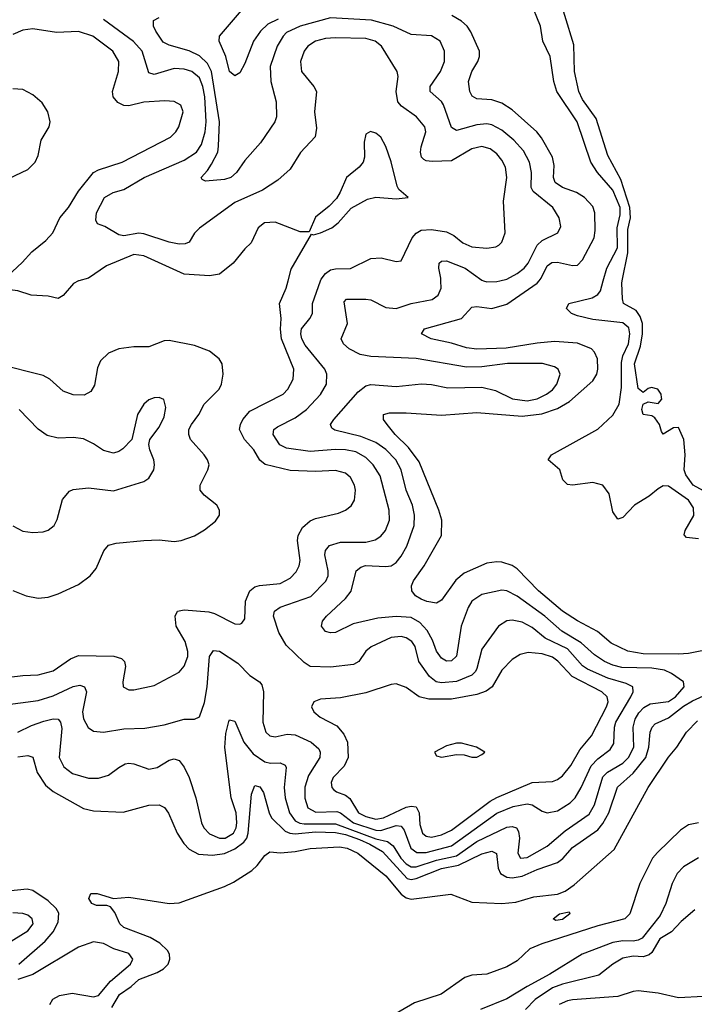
# Model space of a CAD drawing. Header units: inches. Extents: x 1308407 to 1441228, y 959628 to 1036311.
# Tile 645 of 656: x 1405697 to 1408373, y 997131 to 1001035. Entities that reach past the tile are written whole.
import ezdxf

# ---------------------------------------------------------------- set-up
doc = ezdxf.new("R2010")
doc.units = ezdxf.units.IN
doc.header["$MEASUREMENT"] = 0
doc.layers.add('B4000', color=7, linetype='Continuous')
doc.layers.add('B4909', color=7, linetype='Continuous')

msp = doc.modelspace()

# ---------------------------------------------------------------- linework, layer by layer
at = {"layer": 'B4000', "color": 5}
for points, elevation in [([(1408087.2, 1000000), (1408109.2, 1000110.8), (1408110, 1000202.8), (1408120.5, 1000250), (1408117.7, 1000290), (1408081.8, 1000401.8), (1408030, 1000497.4), (1407983.4, 1000643.4), (1407930, 1000719.1), (1407914.8, 1000750), (1407897.9, 1000830), (1407895.3, 1000935.3), (1407824.2, 1001170)], 2560), ([(1406722.6, 1001037.4), (1406681.9, 1001018.1), (1406652.2, 1000990), (1406624.5, 1000950), (1406590, 1000862), (1406570, 1000824.5), (1406550, 1000812.3), (1406530, 1000829.6), (1406514.8, 1000890), (1406488.9, 1000950), (1406489.8, 1000970), (1406592.8, 1001090)], 2620), ([(1408012.1, 1000000), (1408026.6, 1000050), (1408068, 1000130), (1408067.4, 1000210), (1408078.7, 1000261.3), (1408078.3, 1000290), (1408050, 1000359.9), (1407989.6, 1000430), (1407962.3, 1000470), (1407908.3, 1000630), (1407827.7, 1000750), (1407815.3, 1000790), (1407801.2, 1000890), (1407772.7, 1000950), (1407762.7, 1001010), (1407722.4, 1001110)], 2580), ([(1407602.1, 1000000), (1407630, 1000006.6), (1407670, 1000028.5), (1407697.9, 1000050), (1407713.7, 1000070), (1407750, 1000140.6), (1407770, 1000160.2), (1407831.6, 1000190), (1407844.2, 1000215.8), (1407837.6, 1000250), (1407811.6, 1000290), (1407734, 1000354), (1407726.2, 1000370), (1407727.6, 1000430), (1407719.7, 1000470), (1407695, 1000515), (1407657.4, 1000557.4), (1407610, 1000597.1), (1407570, 1000618.5), (1407550, 1000622.2), (1407510, 1000618.9), (1407430, 1000595.4), (1407410, 1000607.7), (1407378, 1000698), (1407370, 1000710.7), (1407326, 1000750), (1407325.7, 1000770), (1407366.4, 1000830), (1407382, 1000870), (1407381.8, 1000910), (1407365.1, 1000950), (1407330.9, 1000970.9), (1407250, 1000977.1), (1407178.8, 1001010), (1407093.2, 1001033.2), (1406930, 1001042.1), (1406810, 1001009.6), (1406755.9, 1000984.1), (1406741.7, 1000970), (1406718.1, 1000930), (1406690.1, 1000850), (1406692.8, 1000790), (1406714.2, 1000710), (1406715.6, 1000650), (1406709.2, 1000630), (1406652.7, 1000547.3), (1406590, 1000476.4), (1406557.6, 1000430), (1406534.2, 1000410), (1406510, 1000402.1), (1406434.9, 1000394.9), (1406421.3, 1000401.3), (1406416.9, 1000410), (1406442.6, 1000437.4), (1406458, 1000462), (1406482.9, 1000510), (1406486.3, 1000533.7), (1406490, 1000630), (1406458.3, 1000830), (1406442.2, 1000862.2), (1406410, 1000892.4), (1406370, 1000911.2), (1406290, 1000934.9), (1406266.6, 1000946.6), (1406236.7, 1000990), (1406228.3, 1001010), (1406227.6, 1001032.4), (1406250, 1001044)], 2640), ([(1407758.1, 1000000), (1407766.2, 1000010), (1407790, 1000059.2), (1407808.2, 1000071.8), (1407830, 1000074), (1407890, 1000060.3), (1407910, 1000061.8), (1407930, 1000083.2), (1407975.4, 1000170), (1407980.4, 1000199.6), (1407978.7, 1000270), (1407970, 1000294.8), (1407937.7, 1000330), (1407906, 1000350), (1407849.8, 1000370), (1407821.7, 1000390), (1407814.6, 1000410), (1407817.5, 1000457.5), (1407810.4, 1000490), (1407766.6, 1000566.6), (1407748.1, 1000590), (1407650, 1000677.6), (1407610, 1000704.2), (1407570, 1000717.2), (1407510, 1000721.1), (1407492.1, 1000732.1), (1407483.2, 1000750), (1407477.5, 1000790), (1407491.2, 1000830), (1407514.1, 1000870), (1407520.8, 1000890), (1407520.5, 1000910), (1407486.9, 1000986.9), (1407472, 1001010), (1407449.8, 1001030), (1407411.3, 1001051.3)], 2620), ([(1406890.7, 1000000), (1406893.2, 1000006.8), (1406910, 1000028.6), (1406930, 1000042.8), (1406950, 1000047.5), (1407010, 1000048.8), (1407090, 1000087.7), (1407131, 1000091), (1407190, 1000076.5), (1407210, 1000078.4), (1407254.2, 1000170), (1407270, 1000189.4), (1407290, 1000200.1), (1407330, 1000203.4), (1407390, 1000193.9), (1407419.2, 1000179.2), (1407454.4, 1000150), (1407490, 1000134.7), (1407550.6, 1000129.4), (1407585.2, 1000134.8), (1407598.3, 1000141.7), (1407610, 1000152.7), (1407622.5, 1000190), (1407616.2, 1000316.2), (1407629.9, 1000410.1), (1407624.3, 1000450), (1407610, 1000478), (1407590, 1000503.4), (1407563.5, 1000523.5), (1407530, 1000532.3), (1407490, 1000523.4), (1407410, 1000476), (1407333.5, 1000473.5), (1407310, 1000475.2), (1407300.4, 1000480.3), (1407290.7, 1000490), (1407287.2, 1000510), (1407289, 1000531), (1407308.4, 1000590), (1407303.7, 1000610), (1407271.4, 1000650), (1407211.9, 1000691.9), (1407197.1, 1000710), (1407189.9, 1000750), (1407198.7, 1000810), (1407194.6, 1000830), (1407132.7, 1000930), (1407107.1, 1000950), (1407070, 1000961.3), (1406950, 1000963.8), (1406910, 1000960.2), (1406870, 1000949.8), (1406839.7, 1000930), (1406825, 1000910), (1406811, 1000870), (1406815.6, 1000830), (1406864.4, 1000770), (1406874.4, 1000750), (1406867.1, 1000670), (1406874.9, 1000605.1), (1406868.7, 1000571.3), (1406810.8, 1000509.3), (1406770, 1000443.1), (1406720.8, 1000399.2), (1406660.5, 1000359.5), (1406550.2, 1000310), (1406410, 1000208.5), (1406390.9, 1000189.1), (1406370, 1000152.6), (1406354.1, 1000145.9), (1406330, 1000145.5), (1406290, 1000153.2), (1406190, 1000186.6), (1406170, 1000188.6), (1406110, 1000177.6), (1406090, 1000181.8), (1406035.3, 1000215.3), (1406006.4, 1000226.4), (1405999.7, 1000239.7), (1406002.5, 1000270), (1406033.5, 1000330), (1406068.3, 1000350), (1406110, 1000362), (1406190.9, 1000410), (1406350, 1000478), (1406398.7, 1000510), (1406419, 1000541), (1406433.2, 1000590), (1406436.6, 1000630), (1406431.6, 1000730), (1406423.6, 1000770), (1406410, 1000805.2), (1406380.3, 1000830), (1406350, 1000839.3), (1406310, 1000841.9), (1406230, 1000818.6), (1406210, 1000824.4), (1406183.2, 1000910), (1406148.9, 1000948.9), (1406030, 1001036)], 2660), ([(1405629.5, 1000000), (1405707.7, 1000072.3), (1405745, 1000115), (1405800.4, 1000159.6), (1405828.5, 1000190), (1405857, 1000250), (1405891.1, 1000290), (1405930, 1000355.3), (1405990, 1000428.7), (1406010, 1000439.3), (1406103.9, 1000470), (1406296, 1000570), (1406316.5, 1000590), (1406327.9, 1000610), (1406346.2, 1000670), (1406336.8, 1000696.8), (1406310, 1000710.9), (1406273.2, 1000713.2), (1406190, 1000708.1), (1406130, 1000694.3), (1406110, 1000695), (1406086.7, 1000706.7), (1406068.5, 1000730), (1406065.4, 1000750), (1406089.2, 1000830), (1406089.9, 1000870), (1406066.3, 1000910), (1405987.6, 1000970), (1405930, 1000988.8), (1405843.9, 1000983.9), (1405750, 1000999.1), (1405710, 1000994.1), (1405670, 1000977.1)], 2680), ([(1405653.8, 1000406.2), (1405730, 1000441.5), (1405758.5, 1000470), (1405770, 1000496.3), (1405782.6, 1000557.4), (1405814, 1000610), (1405818.4, 1000630), (1405808.9, 1000670), (1405786.2, 1000706.2), (1405750, 1000737.1), (1405710, 1000758.6), (1405670, 1000760.5)], 2720), ([(1406761.9, 1000000), (1406773.4, 1000046.6), (1406855.3, 1000184.7), (1406862.8, 1000182.8), (1406890, 1000190.6), (1406935.1, 1000210), (1406960.7, 1000230), (1407012.2, 1000287.8), (1407076.4, 1000323.6), (1407110, 1000331.5), (1407190, 1000324.4), (1407238, 1000330), (1407201.6, 1000361.6), (1407194.8, 1000374.8), (1407171.2, 1000471.2), (1407150, 1000532.7), (1407130, 1000569.5), (1407110, 1000585.6), (1407088.7, 1000591.3), (1407070, 1000581.2), (1407063.6, 1000550), (1407065.3, 1000490), (1407059.6, 1000470), (1407043.7, 1000450), (1406993.7, 1000410), (1406968.9, 1000351.1), (1406953.4, 1000326.6), (1406924.6, 1000295.4), (1406870, 1000252.3), (1406845.4, 1000194.6), (1406810, 1000194), (1406710, 1000232.9), (1406668, 1000230), (1406643.6, 1000210), (1406615.8, 1000150), (1406590, 1000126), (1406544.6, 1000070), (1406490, 1000026.2), (1406450, 1000019.5), (1406350, 1000025.8), (1406190, 1000098.5), (1406150, 1000104.1), (1406041.1, 1000058.9), (1405970.3, 1000010), (1405932.5, 1000000)], 2680), ([(1407367.9, 1000000), (1407367.5, 1000010), (1407359.2, 1000050), (1407360.9, 1000070), (1407370, 1000078.2), (1407390, 1000078.4), (1407464.7, 1000050), (1407530, 1000002.1), (1407536.3, 1000000)], 2640)]:
    msp.add_lwpolyline(points, dxfattribs=dict(at, elevation=elevation))
at = {"layer": 'B4909', "color": 5}
for points, elevation in [([(1405610, 998422.2), (1405710, 998435.1), (1405770, 998437), (1405830, 998453.6), (1405898.9, 998501.1), (1405930, 998514.4), (1406070.9, 998510.9), (1406101.5, 998501.5), (1406113.4, 998490), (1406117.5, 998470), (1406106.5, 998410), (1406108, 998390), (1406130, 998377.3), (1406150, 998377.8), (1406230, 998395.4), (1406330, 998448.4), (1406350, 998471.7), (1406363.6, 998510), (1406364.8, 998530), (1406353.6, 998570), (1406318.1, 998630), (1406313.8, 998670), (1406323.1, 998690), (1406350, 998695.4), (1406447.4, 998687.4), (1406470, 998680.1), (1406550, 998639.2), (1406570, 998638.3), (1406577.7, 998642.3), (1406590, 998658.8), (1406592.7, 998730), (1406610, 998771), (1406630, 998785.9), (1406648.4, 998791.6), (1406730, 998799.8), (1406770, 998820.9), (1406793.8, 998846.1), (1406805.6, 998870), (1406809.2, 998890), (1406799.6, 998970), (1406801.7, 998990), (1406818.5, 999021.5), (1406850, 999047.4), (1406870, 999057.6), (1406961.6, 999078.4), (1406989.6, 999090), (1407012.5, 999107.5), (1407025.6, 999130), (1407029.8, 999170), (1407025, 999190), (1407010, 999219.8), (1406990, 999237.4), (1406950, 999248.1), (1406870, 999244.1), (1406770, 999248.2), (1406671.4, 999271.4), (1406650, 999289), (1406625.6, 999330), (1406589.2, 999370), (1406569, 999410), (1406572.5, 999430), (1406582.3, 999450), (1406610, 999482.5), (1406742, 999550), (1406761, 999570), (1406781.5, 999610), (1406784.6, 999650), (1406736, 999770), (1406732.2, 999807.8), (1406734.8, 999850), (1406727.9, 999910), (1406754.5, 999970), (1406761.9, 1000000)], 2680), ([(1405932.5, 1000000), (1405930, 999999.3), (1405910.8, 999989.2), (1405870, 999942), (1405850, 999929.8), (1405810, 999939.4), (1405742.7, 999942.7), (1405690, 999960.7), (1405627.9, 999967.9), (1405621.2, 999970), (1405619.3, 999979.3), (1405618.7, 999990), (1405629.5, 1000000)], 2680), ([(1405630, 998316.5), (1405770, 998335.6), (1405830, 998353.6), (1405910, 998391.2), (1405935.7, 998395.7), (1405954.4, 998390), (1405961.7, 998370), (1405946.1, 998290), (1405950, 998263.1), (1405969, 998229), (1405990, 998214.4), (1406030, 998210.2), (1406110, 998223), (1406193.7, 998226.3), (1406270, 998239), (1406350, 998261), (1406390, 998261.5), (1406410, 998270.4), (1406430, 998328), (1406441.3, 998390), (1406450.5, 998509.5), (1406465.6, 998534.4), (1406490, 998531.7), (1406563, 998483), (1406610, 998435), (1406648.9, 998410), (1406657.2, 998397.2), (1406664.6, 998370), (1406661, 998250), (1406674.2, 998210), (1406690, 998195.6), (1406710, 998190.9), (1406758.4, 998201.6), (1406790, 998199.1), (1406853.2, 998170), (1406883.5, 998143.5), (1406889.4, 998130), (1406887.5, 998110), (1406842.6, 998037.4), (1406828.4, 997991.6), (1406827.6, 997947.6), (1406840.1, 997910), (1406872.1, 997892.1), (1406955.6, 997895.6), (1406970, 997890.1), (1407021.1, 997850), (1407110, 997821.3), (1407130, 997819.6), (1407190, 997839.2), (1407210, 997837.7), (1407221.8, 997821.8), (1407248.3, 997750), (1407273, 997733), (1407310, 997733), (1407410, 997758.9), (1407590, 997888.7), (1407655.1, 997915.1), (1407710, 997926.1), (1407730, 997922.3), (1407770, 997896.3), (1407790, 997890.1), (1407830, 997898.4), (1407880.2, 997930), (1407901, 997950), (1407924.7, 997990), (1407963.6, 998076.4), (1407990, 998103.9), (1408039.2, 998140.8), (1408054.4, 998165.6), (1408056.1, 998230), (1408061.2, 998250), (1408120.9, 998350), (1408130.4, 998370), (1408129.8, 998390), (1408102.9, 998402.8), (1408030, 998424.1), (1407950, 998459.4), (1407930, 998473.4), (1407870, 998540.4), (1407782.1, 998582.1), (1407730, 998625.3), (1407690, 998646.7), (1407650, 998654.5), (1407630, 998651.6), (1407596.2, 998630), (1407530, 998539.2), (1407510, 998462.2), (1407504.7, 998450), (1407490, 998435.7), (1407430, 998411), (1407370, 998405.2), (1407348.9, 998410), (1407322.1, 998430), (1407280.2, 998490), (1407265.4, 998550), (1407252, 998570), (1407230, 998583.8), (1407210, 998589.3), (1407170, 998585.9), (1407091.2, 998548.8), (1407070, 998530.8), (1407041.8, 998490), (1407021.7, 998478.3), (1406930, 998467.3), (1406849.9, 998469.9), (1406825.6, 998485.6), (1406754.7, 998554.7), (1406725, 998605), (1406704.3, 998670), (1406708.2, 998690), (1406730, 998705.3), (1406852.4, 998747.6), (1406911.3, 998808.7), (1406920.9, 998830), (1406920.9, 998850), (1406907.1, 998912.9), (1406909.9, 998930.1), (1406926, 998950), (1406970, 998962.9), (1407070, 998962.9), (1407107.5, 998972.5), (1407130, 998987.8), (1407147.6, 999010), (1407163.6, 999050), (1407163.1, 999090), (1407126.7, 999226.7), (1407099.9, 999270), (1407070, 999299.1), (1407030, 999321.1), (1406990, 999329.6), (1406950, 999330.9), (1406850, 999323.2), (1406755.6, 999335.6), (1406729, 999350), (1406703.1, 999390), (1406705.1, 999410), (1406719.2, 999420.8), (1406790, 999456.8), (1406835, 999490), (1406890.7, 999549.3), (1406913.6, 999590), (1406916.1, 999630), (1406907.1, 999650), (1406830, 999744.9), (1406816.4, 999770), (1406811.8, 999790), (1406815.6, 999810), (1406848.6, 999850), (1406858.8, 999870), (1406858.6, 999910), (1406890.7, 1000000)], 2660), ([(1405690, 998210.1), (1405744.1, 998235.9), (1405793, 998253), (1405830, 998263.3), (1405850, 998261.5), (1405859.1, 998250), (1405864.7, 998224.7), (1405854.3, 998110), (1405871.9, 998071.9), (1405906.3, 998046.3), (1405970, 998028.1), (1406010, 998027.1), (1406050, 998038.8), (1406090, 998070.2), (1406116.1, 998083.9), (1406130, 998087), (1406150, 998084), (1406210, 998063), (1406242.4, 998070), (1406290, 998098.4), (1406310, 998104.2), (1406330, 998096.9), (1406350, 998071.7), (1406369.6, 998029.6), (1406395.6, 997950), (1406418.5, 997850), (1406428.2, 997830), (1406450, 997807.1), (1406490, 997788.9), (1406511.9, 997790), (1406545.2, 997810), (1406555.7, 997830), (1406558.9, 997850), (1406555.7, 997890), (1406535.4, 997950), (1406510.8, 998149.2), (1406515.2, 998204.8), (1406527.4, 998252.6), (1406530, 998258.4), (1406550, 998254), (1406586.6, 998170), (1406623.8, 998123.8), (1406670, 998091.9), (1406692.6, 998087.4), (1406730, 998088.8), (1406750, 998079.5), (1406753.9, 998070), (1406745.9, 997990), (1406749.7, 997950), (1406767.1, 997890), (1406790, 997858.2), (1406808.4, 997848.4), (1406826.1, 997846.1), (1406950, 997846.5), (1407110, 997786.8), (1407155.9, 997775.9), (1407179, 997759), (1407209.5, 997710), (1407230, 997687.6), (1407250, 997676), (1407270, 997676.2), (1407350, 997702.6), (1407430, 997719.5), (1407510, 997776.4), (1407630, 997833.4), (1407650, 997835.5), (1407667.2, 997830), (1407676.2, 997816.2), (1407680.3, 997790), (1407672.6, 997730), (1407683.7, 997710), (1407710, 997712.7), (1407790, 997758.2), (1407860.9, 997819.1), (1407955.9, 997884.1), (1407977.7, 997922.3), (1408010, 998032.3), (1408028.2, 998051.8), (1408090, 998086.6), (1408112.5, 998110), (1408133.2, 998150), (1408130.3, 998230), (1408138.2, 998261.8), (1408153.2, 998286.8), (1408172.9, 998307.1), (1408198.1, 998321.9), (1408270, 998331.9), (1408297.8, 998350), (1408333.1, 998390), (1408329.7, 998410), (1408283.1, 998443.1), (1408255.3, 998455.3), (1408204.1, 998464.1), (1408086.2, 998466.2), (1408050, 998475.3), (1408017, 998490), (1407976.6, 998516.6), (1407924.4, 998564.4), (1407847.3, 998610), (1407779.7, 998670), (1407670, 998748.8), (1407630, 998769.9), (1407610, 998773.4), (1407530, 998755.3), (1407490, 998728.9), (1407475.6, 998704.4), (1407447.7, 998630), (1407430, 998511.8), (1407410, 998492.5), (1407390, 998492.1), (1407370, 998503.4), (1407350, 998530.9), (1407334.9, 998574.9), (1407313.6, 998613.6), (1407285, 998645), (1407250, 998664.4), (1407190, 998668.5), (1407117.9, 998662.1), (1407020.2, 998639.8), (1406950, 998605), (1406930, 998603.8), (1406910, 998608.6), (1406894.3, 998630), (1406898.5, 998650), (1406914.2, 998670), (1406990, 998740.6), (1407011.6, 998768.4), (1407032, 998850), (1407050, 998864.1), (1407069.5, 998870.5), (1407150, 998866.6), (1407170, 998870.1), (1407190, 998882.5), (1407210, 998907.2), (1407232.2, 998947.8), (1407262.2, 999030), (1407263.6, 999070), (1407255.1, 999110), (1407229.9, 999169.9), (1407210.8, 999250), (1407189.4, 999290), (1407150, 999330.8), (1407110, 999358), (1407050, 999382.8), (1406947.6, 999407.6), (1406935.7, 999415.7), (1406929.8, 999430), (1406943.2, 999450), (1407039.9, 999560.1), (1407070, 999583.5), (1407090, 999588.9), (1407190, 999580.8), (1407291.1, 999591.1), (1407330, 999588.5), (1407395.9, 999575.9), (1407530, 999578.7), (1407584.2, 999564.2), (1407652, 999532), (1407710, 999523.9), (1407750, 999532), (1407787, 999550), (1407810, 999567.6), (1407827.3, 999590), (1407840.9, 999630), (1407832.6, 999650), (1407819.1, 999659), (1407771.5, 999671.5), (1407632.3, 999672.3), (1407530, 999658.7), (1407470, 999657.2), (1407270, 999692.1), (1407090, 999700.2), (1407047.6, 999707.6), (1407003.5, 999730), (1406981.7, 999750), (1406972.2, 999770), (1406997.4, 999830), (1406983.8, 999916.2), (1406993.5, 999926.5), (1407070, 999927.2), (1407090, 999923.8), (1407150, 999894), (1407190, 999889.5), (1407250, 999909.5), (1407333.8, 999926.2), (1407357.2, 999942.8), (1407369.2, 999970), (1407367.9, 1000000)], 2640), ([(1408450, 998541.9), (1408350, 998522.4), (1408310, 998518.9), (1408170, 998520.5), (1408110, 998531.5), (1408042.8, 998562.8), (1407989.2, 998609.2), (1407910, 998650.9), (1407850, 998689.2), (1407754.6, 998770), (1407670, 998857), (1407650, 998870.8), (1407610, 998884), (1407590, 998886), (1407550, 998879.7), (1407459.9, 998840.1), (1407427.8, 998812.2), (1407370, 998733.1), (1407350, 998721.4), (1407311.9, 998728.1), (1407290, 998737), (1407267.2, 998750), (1407252.1, 998770), (1407250.8, 998790), (1407258.7, 998810), (1407301.3, 998870), (1407369.9, 998990), (1407371.5, 999050), (1407359.6, 999090), (1407282, 999282), (1407238.8, 999338.8), (1407186.9, 999390), (1407154.4, 999430), (1407140.9, 999450), (1407139.6, 999470), (1407163.9, 999476.1), (1407230, 999476.4), (1407370, 999466.8), (1407510, 999477.8), (1407690, 999463.6), (1407767.7, 999472.3), (1407830, 999492.9), (1407878.4, 999521.6), (1407970, 999602.7), (1407985.8, 999630), (1407990.3, 999650), (1407988.5, 999690), (1407977.3, 999717.3), (1407964.6, 999730), (1407910, 999752.4), (1407818.9, 999758.9), (1407750, 999753), (1407626.8, 999733.2), (1407510, 999728.1), (1407470, 999734), (1407410, 999753.1), (1407329.6, 999770), (1407291.2, 999790), (1407303, 999810), (1407449.5, 999850.5), (1407490, 999894.7), (1407510, 999898.6), (1407570, 999890.6), (1407630, 999906.9), (1407749.9, 999990), (1407758.1, 1000000)], 2620), ([(1407536.3, 1000000), (1407550, 999995.4), (1407590, 999997.1), (1407602.1, 1000000)], 2640), ([(1408390, 998976.8), (1408342, 998982), (1408332.3, 998992.3), (1408336.9, 999010), (1408371.1, 999068.9), (1408370, 999099.7), (1408349.8, 999130), (1408270, 999185.6), (1408250, 999187.3), (1408230, 999174.7), (1408194.2, 999145.8), (1408135.8, 999110), (1408090, 999061.2), (1408070, 999054), (1408050, 999084), (1408035.4, 999155.4), (1408009.7, 999189.7), (1407970, 999200.4), (1407890, 999189.8), (1407870, 999191.5), (1407851.5, 999210), (1407839.7, 999250), (1407794, 999290), (1407806, 999310), (1407990, 999411.7), (1408050, 999467.2), (1408074.9, 999510), (1408083.9, 999576.1), (1408083.9, 999676.1), (1408090, 999701.7), (1408111.6, 999750), (1408117, 999790), (1408112.9, 999812.9), (1408090, 999832.6), (1407970, 999846.5), (1407910, 999860.9), (1407885.8, 999870), (1407865.6, 999890), (1407875.1, 999910), (1407968, 999932), (1407990, 999945.3), (1408000.4, 999959.6), (1408012.1, 1000000)], 2580), ([(1408410, 999166.4), (1408368.3, 999190), (1408338.8, 999230), (1408333.3, 999250), (1408337.1, 999310), (1408331.9, 999370), (1408310, 999417.6), (1408290, 999417), (1408250, 999392.3), (1408242.5, 999402.5), (1408235.1, 999430), (1408216.9, 999456.9), (1408204.2, 999464.2), (1408169.6, 999470), (1408165.1, 999490), (1408170, 999511), (1408190, 999519.3), (1408230, 999513), (1408243.6, 999530), (1408243.3, 999536.7), (1408242, 999550), (1408229, 999570), (1408203.4, 999576.6), (1408190, 999573.2), (1408170, 999557.2), (1408150, 999573.2), (1408135.7, 999670), (1408159, 999741), (1408167.9, 999790), (1408167.4, 999830), (1408158.9, 999858.9), (1408142.3, 999882.3), (1408091.6, 999910), (1408087.7, 999927.7), (1408085.2, 999990), (1408087.2, 1000000)], 2560), ([(1405670, 998771.5), (1405722.8, 998750), (1405770, 998740.8), (1405810, 998745.8), (1405850, 998758), (1405930, 998795.8), (1405977.4, 998830), (1406000.9, 998859.1), (1406030.6, 998929.4), (1406050, 998951.3), (1406080.2, 998959.8), (1406190, 998970.2), (1406250, 998972.1), (1406310, 998966.5), (1406337.2, 998970), (1406390, 998988.1), (1406430, 999012.6), (1406473.8, 999046.2), (1406489.7, 999070), (1406489.7, 999090), (1406479.7, 999110), (1406429.3, 999149.3), (1406413.6, 999170), (1406413, 999190), (1406443.7, 999250), (1406448.2, 999270), (1406442.3, 999290), (1406429.1, 999310), (1406375.4, 999370), (1406367.6, 999390), (1406368.8, 999410), (1406378.5, 999430), (1406408.3, 999470), (1406428.9, 999511.1), (1406489, 999570), (1406497.8, 999590), (1406504.6, 999630), (1406499.8, 999670), (1406488.4, 999690), (1406450, 999720.4), (1406390, 999743.1), (1406290, 999762.8), (1406270, 999761.4), (1406210, 999737.5), (1406150, 999738.5), (1406090, 999729.8), (1406050, 999713.1), (1406017.6, 999682.4), (1406005.9, 999654.1), (1405993.8, 999586.2), (1405979.4, 999560.6), (1405953.2, 999546.8), (1405910, 999548), (1405870, 999561.7), (1405817.4, 999610), (1405790, 999624.9), (1405610, 999669.9)], 2720), ([(1405670, 999028.5), (1405710, 999007.2), (1405750, 999001.1), (1405790, 999004.9), (1405810, 999010.4), (1405833.6, 999030), (1405846.1, 999053.9), (1405866.8, 999133.2), (1405894.3, 999165.7), (1405910, 999172), (1405970, 999178.5), (1406070, 999167.2), (1406190, 999203.8), (1406210, 999217.3), (1406229.6, 999250), (1406231.6, 999270), (1406229.6, 999290), (1406213, 999330), (1406209.6, 999350.4), (1406213.6, 999370), (1406250, 999419.3), (1406270, 999460.7), (1406277.1, 999497.1), (1406269.6, 999529.6), (1406250, 999536.9), (1406230, 999535.8), (1406210, 999527.6), (1406189.2, 999510.8), (1406164.2, 999470), (1406141.6, 999370), (1406106.9, 999333.1), (1406090, 999322.4), (1406070, 999316.9), (1406030, 999327.1), (1405990, 999353.7), (1405950, 999373.3), (1405910, 999378), (1405850, 999375.8), (1405806.3, 999386.3), (1405770, 999410.9), (1405694.7, 999490)], 2740), ([(1405690, 998111.5), (1405730, 998117.1), (1405750, 998110.3), (1405766.1, 998050), (1405799.7, 997999.7), (1405830, 997974.7), (1405950, 997907.8), (1405990, 997898.5), (1406108, 997892), (1406210, 997919.8), (1406250, 997922), (1406258.3, 997918.2), (1406271.1, 997911.1), (1406288.1, 997888.1), (1406321.8, 997810), (1406348.4, 997768.4), (1406370, 997745.7), (1406406.7, 997726.7), (1406462.6, 997722.6), (1406510, 997728.7), (1406550, 997746.8), (1406586.4, 997773.6), (1406597.8, 997790), (1406603.9, 997810), (1406616.1, 997963.9), (1406630, 997998.5), (1406650, 997992.9), (1406663.7, 997970), (1406686.4, 997890), (1406696.3, 997870), (1406750, 997817.6), (1406769, 997809), (1406790, 997806.5), (1406870, 997814.8), (1406950, 997812), (1406990, 997803.8), (1407044.5, 997784.5), (1407086.3, 997766.3), (1407136.1, 997736.1), (1407234.6, 997630), (1407250, 997625.2), (1407270, 997629.8), (1407370, 997668.6), (1407437.5, 997682.5), (1407530, 997727.8), (1407570, 997737.7), (1407588.7, 997728.6), (1407595.4, 997670), (1407604.4, 997650), (1407630, 997634.3), (1407650, 997631.9), (1407690, 997639.3), (1407750, 997665.8), (1407830, 997693.3), (1407851.3, 997708.7), (1407890, 997752.3), (1407990, 997822.9), (1408010, 997847.5), (1408034.6, 997890), (1408068.3, 997991.7), (1408130, 998047.3), (1408180.9, 998110), (1408192.2, 998150), (1408197.8, 998210), (1408205.6, 998230), (1408217.3, 998242.7), (1408270, 998266.4), (1408330, 998313.4), (1408365.5, 998334.5), (1408470, 998381.5)], 2620), ([(1406062.2, 997117.8), (1406093.7, 997170), (1406139, 997201), (1406170, 997229.5), (1406242.7, 997257.3), (1406268.3, 997271.7), (1406286.2, 997290), (1406293.2, 997310), (1406291.2, 997330), (1406283.6, 997343.6), (1406253.4, 997373.4), (1406215, 997395), (1406110, 997435.1), (1406095.1, 997450), (1406074.4, 997494.4), (1406057.3, 997517.3), (1406042.6, 997522.6), (1406002.5, 997522.5), (1405983.1, 997530), (1405971.5, 997550), (1405979, 997570), (1406004.7, 997570), (1406070, 997550.3), (1406130, 997555.2), (1406290, 997530.2), (1406330, 997532.6), (1406510, 997597.8), (1406545.1, 997614.9), (1406618.1, 997661.9), (1406639.3, 997680.7), (1406670, 997721.2), (1406690, 997735.5), (1406731.3, 997731.3), (1406790, 997736.5), (1406850, 997748.7), (1406965.4, 997754.6), (1406996.3, 997750), (1407038.6, 997730), (1407150, 997639.8), (1407210, 997566.8), (1407230, 997553.5), (1407250, 997548.1), (1407407.3, 997567.3), (1407490, 997535.5), (1407610.1, 997530.1), (1407664.5, 997535.5), (1407736.6, 997556.6), (1407830, 997567.9), (1407860.2, 997579.8), (1407896, 997604), (1408055.4, 997744.6), (1408190, 997990.1), (1408270, 998111.3), (1408303.3, 998150), (1408341.9, 998210), (1408385.6, 998254.4)], 2580), ([(1408390, 997849.7), (1408350, 997842.4), (1408318.6, 997821.4), (1408226.8, 997733.2), (1408207.6, 997710), (1408156.9, 997610), (1408117.3, 997490), (1408097.5, 997470), (1407990, 997441.4), (1407768.9, 997370), (1407721.2, 997350), (1407670, 997303.1), (1407630, 997279.1), (1407550, 997250.6), (1407490, 997245.6), (1407462.8, 997237.2), (1407368.5, 997171.5), (1407263.6, 997136.4), (1407150, 997069.9)], 2580), ([(1408390, 997711.6), (1408330, 997675.6), (1408304.4, 997650), (1408285.7, 997610), (1408260.3, 997530), (1408237.3, 997482.7), (1408166.6, 997393.4), (1408150, 997384.6), (1408130, 997381), (1408090, 997382.6), (1408050, 997376.3), (1407927.8, 997330), (1407800.1, 997250), (1407710, 997201.9), (1407630, 997152.6), (1407525.6, 997110)], 2620), ([(1405693.4, 997290), (1405798.3, 997381.7), (1405830, 997418.6), (1405850, 997456.9), (1405851.9, 997491.9), (1405841.5, 997510), (1405810, 997540.6), (1405750, 997581.9), (1405726.7, 997586.7), (1405650, 997579.3)], 2620), ([(1405646, 997370), (1405730, 997421.7), (1405750.5, 997450), (1405747.4, 997470), (1405730, 997484.8), (1405710, 997491.1), (1405670, 997493.2)], 2640), ([(1408374.9, 997505.1), (1408321.1, 997458.9), (1408282.3, 997417.7), (1408236.1, 997390), (1408204.4, 997335.6), (1408193.8, 997326.2), (1408170, 997319.5), (1408130, 997321.3), (1408090, 997313.5), (1408049.7, 997290.3), (1407993.8, 997246.2), (1407850, 997210.6), (1407810, 997195.4), (1407741.2, 997150), (1407704.1, 997110)], 2640), ([(1405817.2, 997130), (1405828.7, 997151.3), (1405854.8, 997165.2), (1405904.8, 997175.2), (1405990, 997160.7), (1406010, 997165.3), (1406058.1, 997221.9), (1406137, 997290), (1406146.3, 997310), (1406130, 997331.7), (1406071.3, 997351.3), (1406030, 997372.4), (1405990, 997378.4), (1405930, 997356.8), (1405750, 997249.3), (1405690, 997229.1)], 2620), ([(1408410, 997161.5), (1408310, 997156.2), (1408230, 997175.2), (1408150, 997183.9), (1408130, 997181.9), (1408070, 997161.8), (1407890, 997148.4), (1407870, 997144.6), (1407837.5, 997130)], 2660)]:
    msp.add_lwpolyline(points, dxfattribs=dict(at, elevation=elevation))
for points, elevation in [([(1407714.1, 998525.9), (1407682, 998518), (1407650, 998498.1), (1407610, 998455.7), (1407570.8, 998389.2), (1407547.5, 998372.5), (1407510, 998359.9), (1407410, 998340.1), (1407320.1, 998340.1), (1407281.4, 998350), (1407230, 998386.8), (1407190, 998401.1), (1407170, 998398.5), (1407070, 998365.7), (1406970, 998345.7), (1406890, 998340.3), (1406864.4, 998330), (1406855.3, 998310), (1406863.7, 998290), (1406888.5, 998270), (1406954.9, 998234.9), (1406982.4, 998202.4), (1406997, 998170), (1407000.6, 998110), (1406984.6, 998075.4), (1406941.2, 998030), (1406932.4, 998010), (1406935.4, 997990), (1406942.4, 997982.4), (1406953.7, 997973.7), (1406990, 997960.4), (1407007.1, 997947.1), (1407040.8, 997890), (1407070, 997874.9), (1407110, 997864.3), (1407140.5, 997870), (1407230, 997912.3), (1407250, 997917), (1407270, 997914.4), (1407281.8, 997890), (1407283.9, 997843.9), (1407295.1, 997810), (1407310, 997796.8), (1407330, 997793.6), (1407370, 997803.4), (1407410, 997821.7), (1407563.7, 997936.3), (1407589.3, 997950.7), (1407730, 998009.7), (1407810, 998013.9), (1407830, 998021.6), (1407850, 998036.6), (1407882.9, 998077.1), (1407919.6, 998140.4), (1407964.8, 998195.2), (1408025.3, 998310), (1408030.8, 998330), (1408027.7, 998350), (1408006.6, 998370), (1407887.9, 998430), (1407831.9, 998491.9), (1407810, 998507.7), (1407770, 998519.9)], 2680), ([(1407450, 998166.6), (1407430, 998166.6), (1407390, 998155.1), (1407342, 998130), (1407350, 998116), (1407370, 998110.7), (1407430, 998121.6), (1407460.5, 998120.5), (1407490, 998110.8), (1407510, 998110.8), (1407530, 998121), (1407542, 998130), (1407508.7, 998150)], 2720), ([(1407823.5, 997463.5), (1407812.7, 997470), (1407838, 997490), (1407876.8, 997496.8), (1407878.8, 997490), (1407850, 997467)], 2560)]:
    msp.add_lwpolyline(points, close=True, dxfattribs=dict(at, elevation=elevation))

doc.saveas('drawing.dxf')
